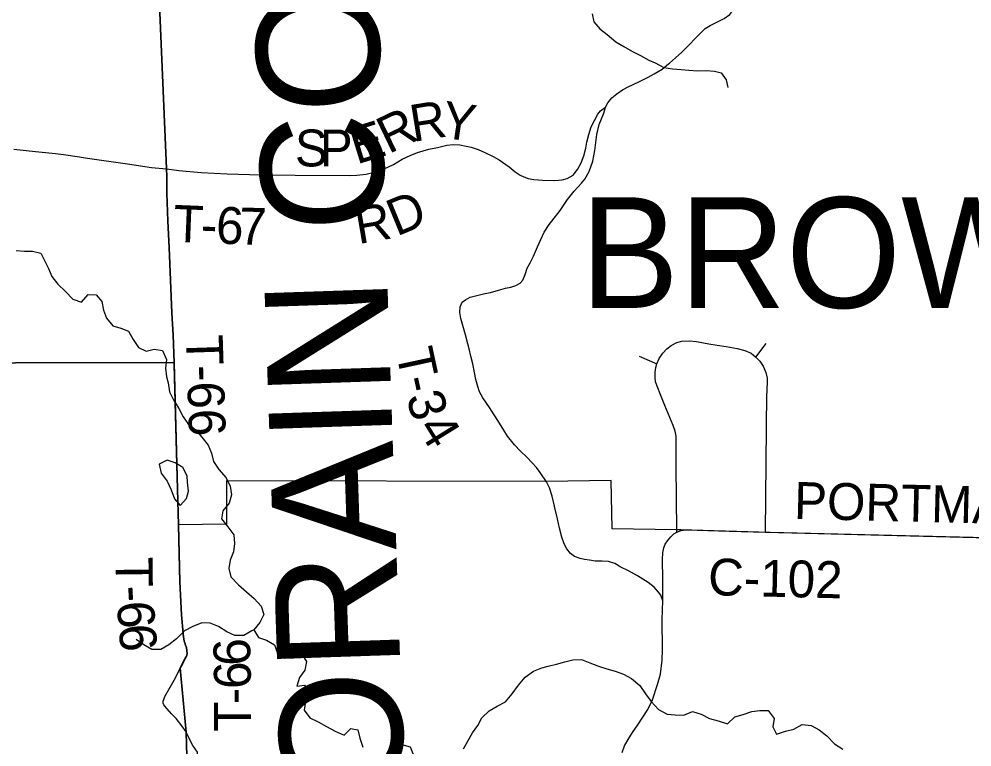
# Model space of a CAD drawing. Extents: x 0 to 34, y 0 to 22.
# Drawn here: x 8.545 to 10.012, y 5.565 to 6.686 of the extents above; entities that cross this region are included whole.
import ezdxf

# ---------------------------------------------------------------- set-up
doc = ezdxf.new("R2010")
doc.units = 0
for name, color, linetype in [('GM_X_County_Road', 7, 'Continuous'), ('GM_X_County_Road_Text', 7, 'Continuous'), ('GM_X_County_Text', 7, 'Continuous'), ('GM_X_Minor_Lake', 7, 'Continuous'), ('GM_X_Minor_River', 7, 'Continuous'), ('GM_X_Rail_Line', 7, 'Continuous'), ('GM_X_Township_Road', 7, 'Continuous'), ('GM_X_Township_Road_Text', 7, 'Continuous'), ('GM_X_Township_Text', 7, 'Continuous'), ('SH_Cut_Line', 7, 'Continuous')]:
    doc.layers.add(name, color=color, linetype=linetype)

msp = doc.modelspace()

# ---------------------------------------------------------------- linework, layer by layer
at = {"layer": 'GM_X_County_Road'}
for points in [[(9.5373, 5.8691), (9.5379, 5.8718), (9.5398, 5.8774), (9.5433, 5.8829), (9.5487, 5.889), (9.5534, 5.8934), (9.5578, 5.8959), (9.5644, 5.8988), (9.5715, 5.8998), (9.589, 5.8993), (9.6382, 5.8974), (9.6942, 5.8961), (10.1605, 5.884), (10.3672, 5.8819), (10.4842, 5.8814), (10.6211, 5.8801), (10.7241, 5.8777), (10.8426, 5.875), (10.889, 5.8738), (10.9033, 5.874), (10.9121, 5.875), (10.9197, 5.876), (10.9246, 5.8772)], [(9.5364, 5.7902), (9.5364, 5.8239), (9.5358, 5.8532), (9.5364, 5.8647), (9.5373, 5.8691)], [(9.4737, 5.5569), (9.4774, 5.5668), (9.4828, 5.5766), (9.4897, 5.5874), (9.4978, 5.5992), (9.5057, 5.6113), (9.5133, 5.623), (9.5202, 5.638), (9.5283, 5.6614), (9.5325, 5.6774), (9.5354, 5.699), (9.5357, 5.715), (9.5352, 5.7614), (9.5364, 5.7902)]]:
    msp.add_lwpolyline(points, dxfattribs=at)
at = {"layer": 'GM_X_Minor_Lake'}
for points in [[(8.7731, 6.007), (8.7609, 6.0006), (8.7641, 5.9869), (8.7731, 5.9743), (8.7791, 5.9613), (8.7842, 5.9475), (8.7932, 5.9372), (8.8029, 5.9479)], [(8.7731, 6.007), (8.7609, 6.0006), (8.7641, 5.9869), (8.7731, 5.9743), (8.7791, 5.9613), (8.7842, 5.9475), (8.7932, 5.9372), (8.8029, 5.9479)], [(8.8029, 5.9479), (8.806, 5.9594), (8.8043, 5.9731), (8.8037, 5.9827), (8.7973, 5.9957), (8.7856, 6.0026), (8.7731, 6.007)]]:
    msp.add_lwpolyline(points, dxfattribs=at)
at = {"layer": 'GM_X_Minor_River'}
for points in [[(9.4276, 6.6943), (9.4301, 6.6817), (9.4391, 6.671), (9.4508, 6.6625), (9.464, 6.6509), (9.4761, 6.644), (9.4897, 6.6362), (9.5018, 6.63), (9.5147, 6.6226), (9.5245, 6.6187), (9.5377, 6.6117), (9.5514, 6.6096), (9.5643, 6.6083), (9.5765, 6.6074), (9.5902, 6.6065), (9.6031, 6.6067), (9.616, 6.6058), (9.6259, 6.6034), (9.6337, 6.5923), (9.6363, 6.5805)], [(8.5404, 6.3297), (8.5533, 6.3288), (8.5655, 6.3287), (8.5784, 6.3255), (8.5847, 6.3132), (8.5906, 6.3018), (8.5954, 6.2899), (8.6048, 6.278), (8.6168, 6.2665), (8.6277, 6.2546), (8.641, 6.2502), (8.6514, 6.2619), (8.6636, 6.2617), (8.6726, 6.251), (8.6751, 6.2381), (8.6795, 6.2255), (8.6892, 6.2139), (8.7018, 6.2104), (8.7135, 6.2057), (8.7209, 6.1927), (8.7292, 6.1804), (8.7409, 6.1746), (8.7531, 6.1778), (8.766, 6.1758), (8.7719, 6.162), (8.7703, 6.1488), (8.772, 6.1354), (8.7746, 6.1259), (8.7767, 6.1122), (8.7826, 6.1), (8.7912, 6.0866), (8.7975, 6.0736), (8.805, 6.0636), (8.8163, 6.054), (8.8264, 6.0424), (8.8362, 6.0298), (8.8414, 6.0179), (8.8442, 6.005), (8.8528, 5.9923), (8.8641, 5.9797), (8.87, 5.967), (8.8722, 5.9537), (8.8686, 5.9408), (8.8589, 5.9288), (8.8569, 5.9163), (8.8666, 5.9044), (8.8756, 5.8917), (8.8766, 5.8788), (8.8753, 5.8659), (8.8702, 5.853), (8.8678, 5.8401), (8.871, 5.8272), (8.8827, 5.8149), (8.8951, 5.8041), (8.9072, 5.7937), (8.9177, 5.7822), (8.9221, 5.7692), (8.9158, 5.7567)], [(8.9066, 5.7458), (8.9035, 5.7442), (8.8909, 5.7369), (8.8772, 5.7367), (8.8651, 5.7425), (8.8523, 5.751), (8.8394, 5.7557), (8.8265, 5.7566), (8.8127, 5.7507), (8.7997, 5.744), (8.7877, 5.732), (8.7758, 5.7227), (8.7632, 5.7152), (8.7495, 5.7154), (8.737, 5.7227), (8.7253, 5.7309)], [(8.9158, 5.7567), (8.9066, 5.7458), (8.9137, 5.7336), (8.9258, 5.7296), (8.9386, 5.7226), (8.9431, 5.7096), (8.9544, 5.7019), (8.9681, 5.7025), (8.9807, 5.7073), (8.9874, 5.697), (8.9853, 5.6837), (8.9768, 5.672), (8.9725, 5.6588), (8.9847, 5.6605), (8.9933, 5.6479), (8.9863, 5.6354), (8.9842, 5.6218), (8.9928, 5.6102), (9.0057, 5.604), (9.0185, 5.5966), (9.0318, 5.5896), (9.0454, 5.5834), (9.0558, 5.5939), (9.0668, 5.5915), (9.0697, 5.5786), (9.0741, 5.5652)], [(9.2296, 5.5622), (9.2363, 5.5751), (9.2433, 5.5871), (9.2514, 5.5984), (9.2576, 5.6102), (9.2688, 5.6207), (9.281, 5.6281), (9.294, 5.6348), (9.3045, 5.6472), (9.3141, 5.6604), (9.3245, 5.6728), (9.3372, 5.6822), (9.3502, 5.687), (9.3597, 5.6895), (9.3727, 5.6928), (9.3853, 5.6964), (9.3975, 5.6993), (9.4108, 5.6999), (9.4241, 5.6948), (9.437, 5.6897), (9.4498, 5.6858), (9.4627, 5.6818), (9.4756, 5.6775), (9.4881, 5.6705), (9.5009, 5.6597), (9.5095, 5.6471), (9.5185, 5.6352), (9.5294, 5.6229), (9.543, 5.6159), (9.5555, 5.6146), (9.5688, 5.6144), (9.5822, 5.62), (9.5951, 5.6157), (9.6083, 5.609), (9.6216, 5.6055), (9.636, 5.6011), (9.6472, 5.6116), (9.6601, 5.6153), (9.6731, 5.6197), (9.6857, 5.6214), (9.6982, 5.6213), (9.7076, 5.609), (9.7056, 5.5965), (9.7115, 5.585), (9.7249, 5.5894), (9.7378, 5.5927), (9.7509, 5.5997), (9.7645, 5.5981), (9.777, 5.5918), (9.7887, 5.5826), (9.8007, 5.5703), (9.8132, 5.5618)], [(9.125, 5.557), (9.1346, 5.569), (9.1471, 5.5655), (9.1523, 5.5525)]]:
    msp.add_lwpolyline(points, dxfattribs=at)
at = {"layer": 'GM_X_Rail_Line'}
for points in [[(7.3135, 10.4647), (7.3135, 6.1554), (8.0498, 6.1556), (8.7838, 6.1574), (8.7822, 6.1994), (8.7804, 6.234), (8.776, 6.3343), (8.7742, 6.3748), (8.7727, 6.4182), (8.7727, 6.4431), (8.7721, 6.4561), (8.7457, 7.068)], [(8.8051, 5.4939), (8.8023, 5.5883), (8.793, 5.6866), (8.7942, 5.689), (8.8005, 5.7012), (8.8029, 5.7052), (8.8038, 5.7088), (8.8035, 5.7137), (8.8027, 5.7184), (8.8015, 5.722), (8.8004, 5.7254), (8.7995, 5.7282), (8.7981, 5.7346), (8.7976, 5.74), (8.7953, 5.7685), (8.7925, 5.8197), (8.7904, 5.9074), (8.7896, 5.9438), (8.7885, 5.9811), (8.7838, 6.1574), (8.0498, 6.1556), (7.3135, 6.1554), (7.3135, 3.6647)], [(10.4718, 5.8765), (9.7013, 5.8954), (9.5642, 5.8994), (9.5575, 5.8995), (9.4581, 5.9013), (9.4567, 5.9756), (9.3568, 5.9739), (8.8646, 5.9753), (8.8646, 5.9084), (8.7904, 5.9074), (8.7925, 5.8197), (8.7953, 5.7685), (8.7976, 5.74), (8.7981, 5.7346), (8.7995, 5.7282), (8.8004, 5.7254), (8.8015, 5.722), (8.8027, 5.7184), (8.8035, 5.7137), (8.8038, 5.7088), (8.8029, 5.7052), (8.8005, 5.7012), (8.7942, 5.689), (8.793, 5.6866), (8.8023, 5.5883), (8.8051, 5.4939)]]:
    msp.add_lwpolyline(points, dxfattribs=at)
at = {"layer": 'GM_X_Township_Road'}
for p, q in [((9.6797, 6.1655), (9.6954, 6.1864)), ((9.5, 6.167), (9.5271, 6.1553)), ((9.6942, 5.8961), (9.6964, 6.11)), ((8.7906, 5.9079), (8.7905, 5.9119)), ((8.7907, 5.9069), (8.7906, 5.9079))]:
    msp.add_line(p, q, dxfattribs=at)
for points in [[(9.5463, 6.6184), (9.5556, 6.6264), (9.5657, 6.635), (9.577, 6.6463), (9.5865, 6.6566), (9.5947, 6.665), (9.6015, 6.6714), (9.6092, 6.6763), (9.6202, 6.6819), (9.6308, 6.6868), (9.6394, 6.6932), (9.6443, 6.6991), (9.6477, 6.706), (9.6492, 6.7129), (9.6495, 6.739), (9.6482, 6.8719), (9.6487, 6.9071), (9.6482, 6.9373)], [(9.327, 6.0116), (9.3172, 6.0207), (9.3078, 6.0303), (9.297, 6.0438), (9.2913, 6.0532), (9.285, 6.064), (9.2692, 6.0881), (9.2589, 6.1028), (9.254, 6.1119), (9.2513, 6.1203), (9.2486, 6.1309), (9.2461, 6.1419), (9.2437, 6.1552), (9.2405, 6.1672), (9.2383, 6.1781), (9.236, 6.1862), (9.2326, 6.1999), (9.2284, 6.2142), (9.2255, 6.2252), (9.2238, 6.2343), (9.2242, 6.2429), (9.2272, 6.2501), (9.2326, 6.254), (9.2397, 6.2579), (9.2498, 6.2604), (9.2621, 6.2633), (9.2707, 6.2651), (9.283, 6.2685), (9.2939, 6.2715), (9.3022, 6.2732), (9.3098, 6.2759), (9.3167, 6.2796), (9.3206, 6.284), (9.3245, 6.2926), (9.3272, 6.3024), (9.3319, 6.311), (9.3371, 6.3211), (9.3432, 6.3356), (9.3486, 6.3469), (9.3535, 6.358), (9.3611, 6.37), (9.3656, 6.3749), (9.3781, 6.3914), (9.3897, 6.4081), (9.3997, 6.4209), (9.411, 6.4332), (9.4162, 6.4396), (9.4228, 6.4516), (9.4283, 6.4671), (9.4314, 6.4838), (9.4332, 6.4959), (9.4349, 6.5082), (9.4383, 6.5236), (9.4452, 6.5411), (9.4479, 6.5502), (9.4514, 6.5573), (9.4575, 6.5649), (9.4654, 6.5708), (9.474, 6.5772), (9.4831, 6.5819), (9.4993, 6.5895), (9.5135, 6.5964), (9.5231, 6.6016), (9.5354, 6.6092), (9.5448, 6.617), (9.5463, 6.6184)], [(8.7723, 6.4555), (8.7909, 6.4528), (8.8256, 6.4499), (8.8654, 6.4479), (8.9168, 6.4465), (8.9701, 6.446), (9.0534, 6.445), (9.0652, 6.446), (9.0795, 6.4474), (9.0942, 6.4509), (9.1072, 6.4553), (9.1217, 6.4624), (9.135, 6.4703), (9.1471, 6.4762), (9.1584, 6.4809), (9.1758, 6.486), (9.1891, 6.4885), (9.2036, 6.4919), (9.2134, 6.4929), (9.2238, 6.4922), (9.2336, 6.4905), (9.2414, 6.4887), (9.2518, 6.4853), (9.2623, 6.4804), (9.2751, 6.4747), (9.2845, 6.4693), (9.2997, 6.4587), (9.309, 6.4511), (9.3167, 6.4455), (9.3223, 6.443), (9.3287, 6.4408), (9.3378, 6.4393), (9.3511, 6.4381), (9.37, 6.4376), (9.3813, 6.4388), (9.3889, 6.4408), (9.398, 6.446), (9.4051, 6.4543), (9.4103, 6.4649), (9.4145, 6.4755), (9.4177, 6.4873), (9.4194, 6.4964), (9.4224, 6.5086), (9.426, 6.5202), (9.431, 6.5298), (9.4361, 6.5396), (9.4403, 6.5448), (9.4479, 6.5502)], [(8.5368, 6.486), (8.5706, 6.4824), (8.6014, 6.4793), (8.6136, 6.4777), (8.6381, 6.4738), (8.6504, 6.4718), (8.712, 6.4632), (8.7489, 6.4578), (8.7723, 6.4555)], [(8.7837, 6.165), (8.7824, 6.1988), (8.7806, 6.2335), (8.7762, 6.3337), (8.7744, 6.3743), (8.7729, 6.4177), (8.7729, 6.4426), (8.7723, 6.4555)], [(9.5251, 6.1277), (9.5244, 6.1343), (9.5244, 6.1424), (9.5253, 6.1498), (9.5271, 6.1553), (9.5307, 6.1633), (9.5362, 6.1717), (9.5423, 6.1781), (9.5492, 6.1837), (9.5578, 6.1879), (9.5657, 6.1901), (9.5774, 6.1908), (9.5883, 6.1896), (9.6072, 6.1862), (9.6197, 6.184), (9.634, 6.182), (9.6507, 6.179), (9.6627, 6.1756), (9.6721, 6.1714), (9.6797, 6.1655), (9.6856, 6.1594), (9.6908, 6.1518), (9.6947, 6.1419), (9.6969, 6.1331), (9.6964, 6.11)], [(8.7841, 6.1539), (8.784, 6.1569), (8.7837, 6.165)], [(8.7905, 5.9119), (8.7898, 5.9433), (8.7887, 5.9805), (8.7841, 6.1539)], [(9.5578, 5.8959), (9.5578, 5.8989), (9.5568, 5.9971), (9.557, 6.0377), (9.5566, 6.0438), (9.5551, 6.0515), (9.5521, 6.0603), (9.5391, 6.091), (9.532, 6.1092), (9.5251, 6.1277)], [(9.3694, 5.9363), (9.3661, 5.9514), (9.3616, 5.9645), (9.357, 5.9733), (9.3472, 5.988), (9.3415, 5.9954), (9.3353, 6.0026), (9.327, 6.0116)], [(9.4691, 5.8438), (9.4624, 5.8477), (9.4526, 5.8507), (9.443, 5.8514), (9.4322, 5.8514), (9.4233, 5.8531), (9.4155, 5.8541), (9.4088, 5.8556), (9.4002, 5.8585), (9.3941, 5.8632), (9.3884, 5.8701), (9.3843, 5.8782), (9.3808, 5.8883), (9.3774, 5.902), (9.3742, 5.9163), (9.37, 5.9335), (9.3694, 5.9363)], [(8.7932, 5.6861), (8.7944, 5.6884), (8.8007, 5.7007), (8.8031, 5.7047), (8.804, 5.7083), (8.8037, 5.7131), (8.8029, 5.7179), (8.8017, 5.7214), (8.8006, 5.7248), (8.7997, 5.7276), (8.7983, 5.7341), (8.7978, 5.7394), (8.7956, 5.7679), (8.7927, 5.8192), (8.7907, 5.9069)], [(9.5364, 5.7902), (9.533, 5.7988), (9.5297, 5.8038), (9.5229, 5.8113), (9.5138, 5.8187), (9.4971, 5.829), (9.4835, 5.8366), (9.4708, 5.8428), (9.4691, 5.8438)], [(8.8025, 5.5877), (8.8021, 5.5885), (8.7957, 5.5978), (8.7869, 5.6091), (8.7796, 5.6164), (8.7694, 5.6281), (8.7678, 5.6301), (8.7671, 5.6325), (8.7671, 5.636), (8.7677, 5.6384), (8.7697, 5.6429), (8.7841, 5.6683), (8.7932, 5.6861)], [(8.8053, 5.4933), (8.8081, 5.5062), (8.8106, 5.516), (8.8132, 5.5255), (8.815, 5.5343), (8.8179, 5.5489), (8.8199, 5.554), (8.8199, 5.5573), (8.8163, 5.5622), (8.8126, 5.5675), (8.8025, 5.5877)]]:
    msp.add_lwpolyline(points, dxfattribs=at)
at = {"layer": 'SH_Cut_Line'}
for points in [[(8.7457, 7.068), (8.7721, 6.4561), (8.7727, 6.4431), (8.7727, 6.4182), (8.7742, 6.3748), (8.776, 6.3343), (8.7804, 6.234), (8.7822, 6.1994), (8.7838, 6.1574), (8.7885, 5.9811), (8.7896, 5.9438), (8.7904, 5.9074), (8.7925, 5.8197), (8.7953, 5.7685), (8.7976, 5.74), (8.7981, 5.7346), (8.7995, 5.7282), (8.8004, 5.7254), (8.8015, 5.722), (8.8027, 5.7184), (8.8035, 5.7137), (8.8038, 5.7088), (8.8029, 5.7052), (8.8005, 5.7012), (8.7942, 5.689), (8.793, 5.6866), (8.8023, 5.5883), (8.8051, 5.4939)], [(8.8051, 5.4939), (8.8023, 5.5883), (8.793, 5.6866), (8.7942, 5.689), (8.8005, 5.7012), (8.8029, 5.7052), (8.8038, 5.7088), (8.8035, 5.7137), (8.8027, 5.7184), (8.8015, 5.722), (8.8004, 5.7254), (8.7995, 5.7282), (8.7981, 5.7346), (8.7976, 5.74), (8.7953, 5.7685), (8.7925, 5.8197), (8.7904, 5.9074), (8.7896, 5.9438), (8.7885, 5.9811), (8.7838, 6.1574), (8.7822, 6.1994), (8.7804, 6.234), (8.776, 6.3343), (8.7742, 6.3748), (8.7727, 6.4182), (8.7727, 6.4431), (8.7721, 6.4561), (8.7457, 7.068)]]:
    msp.add_lwpolyline(points, dxfattribs=at)

# ---------------------------------------------------------------- texts
at = {"layer": 'GM_X_County_Road_Text'}
for s, rotation, p in [('PORTMAN', 358.5922, (9.7378, 5.9167)), ('C-102', 358.6235, (9.6055, 5.799))]:
    msp.add_text(s, height=0.05682, rotation=rotation, dxfattribs=at).set_placement(p)
at = {"layer": 'GM_X_County_Text'}
msp.add_text('LORAIN COUNTY', height=0.189394, rotation=91.9347, dxfattribs=at).set_placement((9.1436, 5.3487))
at = {"layer": 'GM_X_Township_Road_Text'}
for s, height, rotation, p in [('R', 0.0568, 9.18, (9.1519, 6.4968)), ('Y', 0.0568, 351.4959, (9.1934, 6.5042)), ('R', 0.0568, 25.6557, (9.114, 6.4778)), ('E', 0.0568, 17.125, (9.0647, 6.462)), ('S', 0.0568, 0, (8.9698, 6.4592)), ('P', 0.0568, 0, (9.0081, 6.4592)), ('D', 0.0568, 22.4135, (9.1263, 6.351)), ('T', 0.0568, 357.6851, (8.7816, 6.3433)), ('6', 0.0568, 357.7889, (8.8475, 6.3406)), ('R', 0.0568, 9.7421, (9.0673, 6.3394)), ('7', 0.0568, 358.3231, (8.8831, 6.3393)), ('-', 0.0568, 357.6732, (8.8241, 6.3416)), ('T-66', 0.05682, 271.8336, (8.8017, 6.199)), ('T', 0.0568, 282.169, (9.1251, 6.1736)), ('-', 0.0568, 282.4499, (9.1341, 6.1318)), ('3', 0.0568, 287.1274, (9.1404, 6.1041)), ('4', 0.0568, 301.7653, (9.1572, 6.0563)), ('T', 0.0568, 270.7586, (8.6937, 5.8575)), ('-', 0.0568, 273.0391, (8.6943, 5.8125)), ('6', 0.0568, 273.9219, (8.6956, 5.7883)), ('6', 0.0568, 274.9978, (8.6981, 5.7522)), ('6', 0.0568, 91.7149, (8.9018, 5.6912)), ('6', 0.0568, 90.3134, (8.902, 5.6547)), ('-', 0.0568, 90.0677, (8.902, 5.6311)), ('T', 0.0568, 90.0086, (8.902, 5.5886))]:
    msp.add_text(s, height=height, rotation=rotation, dxfattribs=at).set_placement(p)
at = {"layer": 'GM_X_Township_Text'}
msp.add_text('BROWNHELM', height=0.17045, rotation=0, dxfattribs=at).set_placement((9.4092, 6.2413))

doc.saveas('drawing.dxf')
